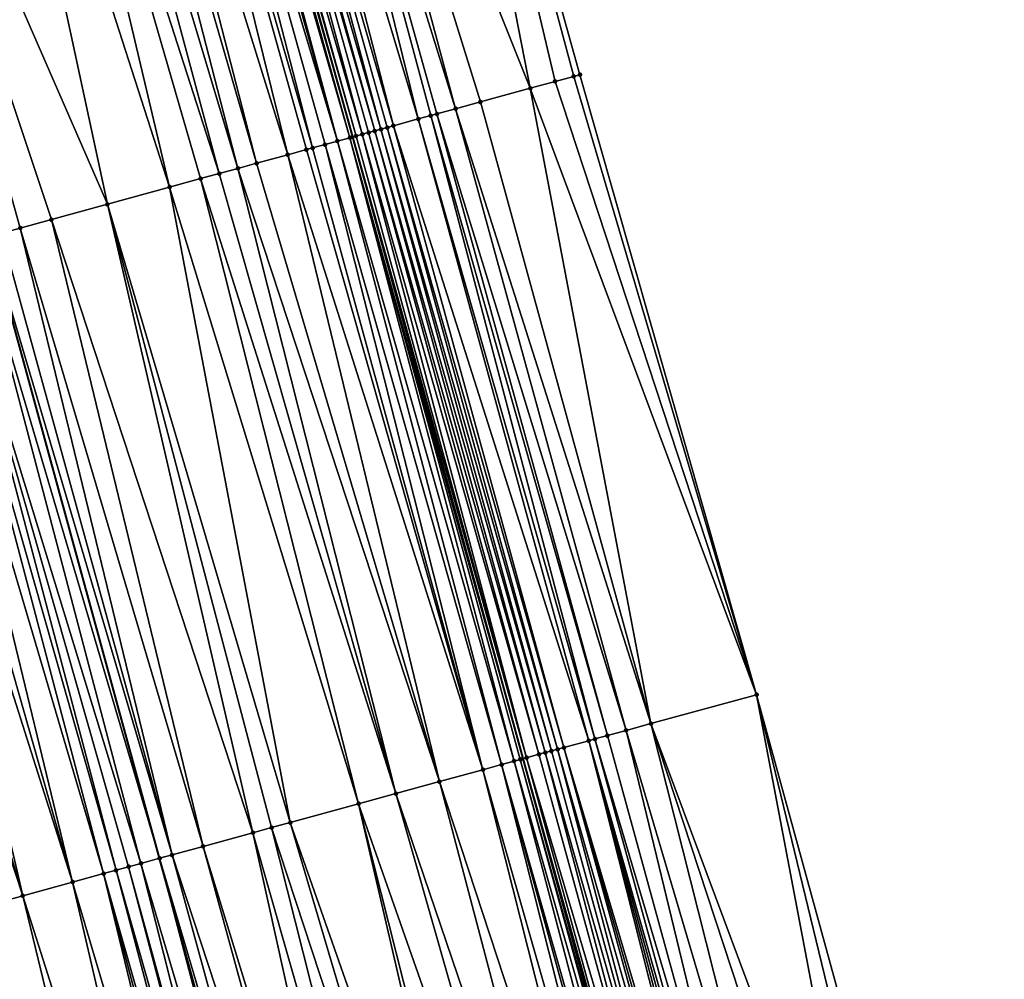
# Model space of a CAD drawing. Header units: feet. Extents: x 2004186 to 2014793, y 836912 to 864902.
# Tile 373 of 974: x 2010543 to 2010573, y 847443 to 847473. Entities that reach past the tile are written whole.
import ezdxf

# ---------------------------------------------------------------- set-up
doc = ezdxf.new("R2010")
doc.units = ezdxf.units.FT
doc.header["$LTSCALE"] = 100
doc.header["$MEASUREMENT"] = 0
for name, color, linetype, lineweight in [('EP_Travel Lane', 5, 'Continuous', 40), ('GPL_Skip Line', 2, 'Continuous', 40), ('Road Shots', 4, 'Continuous', 200), ('Road X-Section', 30, 'Continuous', 13)]:
    doc.layers.add(name, color=color, linetype=linetype, lineweight=lineweight)
doc.layers.add('I-77 SB_MM21-27-Surface-Border', color=7, linetype='Continuous')
doc.layers.add('I-77 SB_MM21-27-Surface-TIN', color=7, linetype='Continuous')

msp = doc.modelspace()

# ---------------------------------------------------------------- linework, layer by layer
at = {"layer": 'EP_Travel Lane'}
msp.add_polyline3d([(2010608.091378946, 847255.9501270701, 435.0121007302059), (2010603.394446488, 847275.3906890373, 434.9537945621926), (2010598.697513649, 847294.8312525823, 434.8961505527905), (2010594.000583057, 847314.2718068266, 434.8348474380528), (2010589.190720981, 847333.8803768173, 434.7601839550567), (2010584.182353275, 847353.2428890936, 434.6585365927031), (2010579.173935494, 847372.605594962, 434.6131880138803), (2010574.16553842, 847391.9682207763, 434.5445735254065), (2010569.039103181, 847411.4700085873, 434.4781928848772), (2010563.753789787, 847430.7588631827, 434.4026374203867), (2010558.468456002, 847450.0477921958, 434.3516094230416), (2010553.183134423, 847469.3366766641, 434.2858697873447), (2010547.781867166, 847488.7685210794, 434.2183601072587), (2010542.268788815, 847507.9936239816, 434.1532750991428), (2010536.755688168, 847527.2188046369, 434.1100472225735), (2010531.242614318, 847546.4438918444, 434.0405169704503)], dxfattribs=at)
at = {"layer": 'GPL_Skip Line'}
msp.add_polyline3d([(2010596.746246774, 847253.2076785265, 434.5645376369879), (2010592.049026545, 847272.648150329, 434.498719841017), (2010587.351797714, 847292.0886577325, 434.4466148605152), (2010582.654565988, 847311.5291771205, 434.3991260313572), (2010577.889383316, 847330.9526355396, 434.3357443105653), (2010572.876274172, 847350.313974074, 434.2487955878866), (2010567.863155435, 847369.6753496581, 434.1726220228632), (2010562.850011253, 847389.0368235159, 434.1250293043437), (2010557.764593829, 847408.3789562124, 434.0537638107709), (2010552.478721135, 847427.6676496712, 433.9758001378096), (2010547.192828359, 847446.9564164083, 433.9219558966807), (2010541.906942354, 847466.2451584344, 433.8599779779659), (2010536.53558436, 847485.5097937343, 433.7948865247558), (2010530.971944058, 847504.7202414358, 433.7267664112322), (2010525.4082939, 847523.9307231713, 433.6682218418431), (2010519.844656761, 847543.1411599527, 433.5970293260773)], dxfattribs=at)
at = {"layer": 'I-77 SB_MM21-27-Surface-Border', "color": 3, "linetype": 'ByBlock', "lineweight": -2}
msp.add_polyline3d([(2010537.901861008, 847548.3734999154, 434.2969934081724), (2010543.465499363, 847529.1630589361, 434.3670536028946), (2010549.029155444, 847509.9525567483, 434.4198438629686), (2010554.784894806, 847490.7977682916, 434.4942972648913), (2010560.230756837, 847471.2688848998, 434.5547133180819), (2010565.709528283, 847452.0330125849, 434.620206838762), (2010570.995420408, 847432.7442482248, 434.6747787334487), (2010576.088425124, 847413.4026213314, 434.7282799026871), (2010581.436470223, 847393.8517532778, 434.7942520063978), (2010586.449589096, 847374.490377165, 434.8702474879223), (2010591.269088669, 847355.0788855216, 434.9509261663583), (2010596.088601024, 847335.6673445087, 435.0172466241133), (2010600.733873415, 847315.8993769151, 435.0778965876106), (2010605.23669346, 847296.4119096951, 435.1348979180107), (2010609.933920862, 847276.9714082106, 435.1891929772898), (2010614.43675378, 847257.4838877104, 435.2256373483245)], dxfattribs=at)
at = {"layer": 'I-77 SB_MM21-27-Surface-TIN', "color": 128, "linetype": 'ByBlock', "lineweight": -2}
for points in [[(2010554.784894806, 847490.7977682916, 434.4942972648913), (2010551.135021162, 847489.7402132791, 434.3656407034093), (2010558.68769586, 847470.8458448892, 434.499711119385)], [(2010554.784894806, 847490.7977682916, 434.4942972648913), (2010560.037875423, 847471.2160004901, 434.5463870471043), (2010560.230756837, 847471.2688848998, 434.5547133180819)], [(2010554.784894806, 847490.7977682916, 434.4942972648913), (2010559.45922551, 847471.0573679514, 434.5282183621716), (2010560.037875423, 847471.2160004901, 434.5463870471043)], [(2010554.784894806, 847490.7977682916, 434.4942972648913), (2010558.68769586, 847470.8458448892, 434.499711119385), (2010559.45922551, 847471.0573679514, 434.5282183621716)], [(2010551.135021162, 847489.7402132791, 434.3656407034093), (2010550.366622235, 847489.517585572, 434.342903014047), (2010556.373099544, 847470.2113025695, 434.4230325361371)], [(2010551.135021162, 847489.7402132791, 434.3656407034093), (2010557.144634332, 847470.4228068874, 434.4453701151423), (2010558.68769586, 847470.8458448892, 434.499711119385)], [(2010551.135021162, 847489.7402132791, 434.3656407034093), (2010556.373099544, 847470.2113025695, 434.4230325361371), (2010557.144634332, 847470.4228068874, 434.4453701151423)], [(2010550.366622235, 847489.517585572, 434.342903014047), (2010549.406135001, 847489.239261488, 434.3033814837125), (2010555.215812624, 847469.8939904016, 434.3711955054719)], [(2010550.366622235, 847489.517585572, 434.342903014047), (2010555.794452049, 847470.0526612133, 434.4019616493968), (2010556.373099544, 847470.2113025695, 434.4230325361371)], [(2010550.366622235, 847489.517585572, 434.342903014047), (2010555.601573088, 847469.9997678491, 434.390687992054), (2010555.794452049, 847470.0526612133, 434.4019616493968)], [(2010550.366622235, 847489.517585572, 434.342903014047), (2010555.215812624, 847469.8939904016, 434.3711955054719), (2010555.601573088, 847469.9997678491, 434.390687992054)], [(2010549.406135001, 847489.239261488, 434.3033814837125), (2010548.829837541, 847489.0722847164, 434.2846425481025), (2010554.444282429, 847469.6824693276, 434.3433426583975)], [(2010549.406135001, 847489.239261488, 434.3033814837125), (2010554.444282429, 847469.6824693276, 434.3433426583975), (2010555.215812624, 847469.8939904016, 434.3711955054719)], [(2010547.869371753, 847488.7938865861, 434.2242879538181), (2010547.781867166, 847488.7685210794, 434.2183601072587), (2010553.286994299, 847469.3651615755, 434.2929590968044)], [(2010548.25355063, 847488.9052715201, 434.2556554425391), (2010547.869371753, 847488.7938865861, 434.2242879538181), (2010553.479867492, 847469.4180759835, 434.3111592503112)], [(2010547.869371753, 847488.7938865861, 434.2242879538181), (2010553.286994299, 847469.3651615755, 434.2929590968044), (2010553.479867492, 847469.4180759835, 434.3111592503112)], [(2010548.445642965, 847488.9609539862, 434.2685253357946), (2010548.25355063, 847488.9052715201, 434.2556554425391), (2010553.865624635, 847469.5238655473, 434.334639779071)], [(2010548.25355063, 847488.9052715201, 434.2556554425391), (2010553.672743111, 847469.4709815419, 434.3264465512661), (2010553.865624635, 847469.5238655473, 434.334639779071)], [(2010548.25355063, 847488.9052715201, 434.2556554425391), (2010553.479867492, 847469.4180759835, 434.3111592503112), (2010553.672743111, 847469.4709815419, 434.3264465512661)], [(2010548.829837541, 847489.0722847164, 434.2846425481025), (2010548.445642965, 847488.9609539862, 434.2685253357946), (2010554.058508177, 847469.576742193, 434.3404105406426)], [(2010548.445642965, 847488.9609539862, 434.2685253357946), (2010553.865624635, 847469.5238655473, 434.334639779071), (2010554.058508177, 847469.576742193, 434.3404105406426)], [(2010548.829837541, 847489.0722847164, 434.2846425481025), (2010554.251396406, 847469.6296017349, 434.3405516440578), (2010554.444282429, 847469.6824693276, 434.3433426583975)], [(2010548.829837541, 847489.0722847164, 434.2846425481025), (2010554.058508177, 847469.576742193, 434.3404105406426), (2010554.251396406, 847469.6296017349, 434.3405516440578)], [(2010546.908882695, 847488.515568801, 434.1865386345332), (2010546.332582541, 847488.3486013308, 434.170416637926), (2010551.936816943, 847468.9949979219, 434.2436326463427)], [(2010547.293080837, 847488.6268872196, 434.1991918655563), (2010546.908882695, 847488.515568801, 434.1865386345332), (2010552.708349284, 847469.2065111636, 434.2689075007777)], [(2010546.908882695, 847488.515568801, 434.1865386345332), (2010552.322585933, 847469.1007442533, 434.2528833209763), (2010552.708349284, 847469.2065111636, 434.2689075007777)], [(2010546.908882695, 847488.515568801, 434.1865386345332), (2010551.936816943, 847468.9949979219, 434.2436326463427), (2010552.322585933, 847469.1007442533, 434.2528833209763)], [(2010547.485182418, 847488.6825377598, 434.203079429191), (2010547.293080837, 847488.6268872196, 434.1991918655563), (2010552.708349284, 847469.2065111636, 434.2689075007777)], [(2010547.677279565, 847488.7382036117, 434.2112750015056), (2010547.485182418, 847488.6825377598, 434.203079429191), (2010553.094116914, 847469.3122624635, 434.2797935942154)], [(2010547.485182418, 847488.6825377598, 434.203079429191), (2010552.708349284, 847469.2065111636, 434.2689075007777), (2010553.094116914, 847469.3122624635, 434.2797935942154)], [(2010547.677279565, 847488.7382036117, 434.2112750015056), (2010553.183134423, 847469.3366766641, 434.2858697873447), (2010547.781867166, 847488.7685210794, 434.2183601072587)], [(2010547.677279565, 847488.7382036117, 434.2112750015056), (2010553.094116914, 847469.3122624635, 434.2797935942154), (2010553.183134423, 847469.3366766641, 434.2858697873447)], [(2010553.286994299, 847469.3651615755, 434.2929590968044), (2010547.781867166, 847488.7685210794, 434.2183601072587), (2010553.183134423, 847469.3366766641, 434.2858697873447)], [(2010546.332582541, 847488.3486013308, 434.170416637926), (2010545.17999457, 847488.0146237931, 434.1261878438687), (2010551.165288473, 847468.7834705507, 434.213707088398)], [(2010546.332582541, 847488.3486013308, 434.170416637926), (2010551.743934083, 847468.9421187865, 434.2370424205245), (2010551.936816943, 847468.9949979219, 434.2436326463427)], [(2010546.332582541, 847488.3486013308, 434.170416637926), (2010551.165288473, 847468.7834705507, 434.213707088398), (2010551.743934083, 847468.9421187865, 434.2370424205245)], [(2010545.17999457, 847488.0146237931, 434.1261878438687), (2010544.603701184, 847487.8476329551, 434.1034912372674), (2010550.200874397, 847468.5190740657, 434.1804898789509)], [(2010545.17999457, 847488.0146237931, 434.1261878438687), (2010550.200874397, 847468.5190740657, 434.1804898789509), (2010551.165288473, 847468.7834705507, 434.213707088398)], [(2010543.835310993, 847487.624975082, 434.0722662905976), (2010542.874815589, 847487.3466792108, 434.0406824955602), (2010549.043575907, 847468.2018041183, 434.1425496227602)], [(2010544.603701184, 847487.8476329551, 434.1034912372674), (2010543.835310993, 847487.624975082, 434.0722662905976), (2010549.62222321, 847468.3604461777, 434.1638519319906)], [(2010543.835310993, 847487.624975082, 434.0722662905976), (2010549.043575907, 847468.2018041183, 434.1425496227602), (2010549.62222321, 847468.3604461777, 434.1638519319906)], [(2010544.603701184, 847487.8476329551, 434.1034912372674), (2010549.62222321, 847468.3604461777, 434.1638519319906), (2010550.200874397, 847468.5190740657, 434.1804898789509)], [(2010542.874815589, 847487.3466792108, 434.0406824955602), (2010541.338030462, 847486.9013798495, 433.9828424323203), (2010547.500518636, 847467.7787505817, 434.0830953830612)], [(2010542.874815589, 847487.3466792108, 434.0406824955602), (2010548.464931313, 847468.0431521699, 434.1179923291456), (2010549.043575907, 847468.2018041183, 434.1425496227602)], [(2010542.874815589, 847487.3466792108, 434.0406824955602), (2010547.500518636, 847467.7787505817, 434.0830953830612), (2010548.464931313, 847468.0431521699, 434.1179923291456)], [(2010541.338030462, 847486.9013798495, 433.9828424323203), (2010537.496079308, 847485.7880911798, 433.8269132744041), (2010545.571701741, 847467.2499165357, 434.0031408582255)], [(2010541.338030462, 847486.9013798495, 433.9828424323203), (2010545.571701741, 847467.2499165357, 434.0031408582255), (2010547.500518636, 847467.7787505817, 434.0830953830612)], [(2010537.496079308, 847485.7880911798, 433.8269132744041), (2010543.835764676, 847466.7739726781, 433.9334146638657), (2010545.571701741, 847467.2499165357, 434.0031408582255)], [(2010537.496079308, 847485.7880911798, 433.8269132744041), (2010542.871352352, 847466.5095698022, 433.8980938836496), (2010543.835764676, 847466.7739726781, 433.9334146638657)], [(2010537.496079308, 847485.7880911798, 433.8269132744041), (2010542.292707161, 847466.3509200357, 433.8742547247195), (2010542.871352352, 847466.5095698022, 433.8980938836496)], [(2010560.037875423, 847471.2160004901, 434.5463870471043), (2010559.45922551, 847471.0573679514, 434.5282183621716), (2010565.709528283, 847452.0330125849, 434.620206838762)], [(2010560.230756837, 847471.2688848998, 434.5547133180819), (2010560.037875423, 847471.2160004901, 434.5463870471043), (2010565.709528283, 847452.0330125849, 434.620206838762)], [(2010558.68769586, 847470.8458448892, 434.499711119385), (2010557.144634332, 847470.4228068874, 434.4453701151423), (2010562.430516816, 847451.1340777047, 434.5115979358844)], [(2010559.45922551, 847471.0573679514, 434.5282183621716), (2010558.68769586, 847470.8458448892, 434.499711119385), (2010565.709528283, 847452.0330125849, 434.620206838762)], [(2010558.68769586, 847470.8458448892, 434.499711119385), (2010562.430516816, 847451.1340777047, 434.5115979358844), (2010565.709528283, 847452.0330125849, 434.620206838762)], [(2010556.373099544, 847470.2113025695, 434.4230325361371), (2010555.794452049, 847470.0526612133, 434.4019616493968), (2010561.658980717, 847450.9225781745, 434.490835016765)], [(2010557.144634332, 847470.4228068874, 434.4453701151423), (2010556.373099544, 847470.2113025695, 434.4230325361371), (2010562.430516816, 847451.1340777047, 434.5115979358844)], [(2010556.373099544, 847470.2113025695, 434.4230325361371), (2010561.658980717, 847450.9225781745, 434.490835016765), (2010562.430516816, 847451.1340777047, 434.5115979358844)], [(2010555.215812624, 847469.8939904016, 434.3711955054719), (2010554.444282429, 847469.6824693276, 434.3433426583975), (2010560.501696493, 847450.6052561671, 434.4357575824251)], [(2010555.601573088, 847469.9997678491, 434.390687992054), (2010555.215812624, 847469.8939904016, 434.3711955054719), (2010560.694576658, 847450.6581451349, 434.445584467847)], [(2010555.215812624, 847469.8939904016, 434.3711955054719), (2010560.501696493, 847450.6052561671, 434.4357575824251), (2010560.694576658, 847450.6581451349, 434.445584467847)], [(2010555.794452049, 847470.0526612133, 434.4019616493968), (2010555.601573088, 847469.9997678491, 434.390687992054), (2010561.080330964, 847450.7639450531, 434.4724736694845)], [(2010555.601573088, 847469.9997678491, 434.390687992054), (2010560.694576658, 847450.6581451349, 434.445584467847), (2010561.080330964, 847450.7639450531, 434.4724736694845)], [(2010555.794452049, 847470.0526612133, 434.4019616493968), (2010561.080330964, 847450.7639450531, 434.4724736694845), (2010561.658980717, 847450.9225781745, 434.490835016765)], [(2010554.058508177, 847469.576742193, 434.3404105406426), (2010553.865624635, 847469.5238655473, 434.334639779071), (2010559.344390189, 847450.288014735, 434.4072014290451)], [(2010554.251396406, 847469.6296017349, 434.3405516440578), (2010554.058508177, 847469.576742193, 434.3404105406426), (2010559.537276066, 847450.3408828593, 434.4101676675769)], [(2010554.058508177, 847469.576742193, 434.3404105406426), (2010559.344390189, 847450.288014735, 434.4072014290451), (2010559.537276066, 847450.3408828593, 434.4101676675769)], [(2010554.444282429, 847469.6824693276, 434.3433426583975), (2010554.251396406, 847469.6296017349, 434.3405516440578), (2010559.730163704, 847450.3937445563, 434.4110184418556)], [(2010554.251396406, 847469.6296017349, 434.3405516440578), (2010559.537276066, 847450.3408828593, 434.4101676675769), (2010559.730163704, 847450.3937445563, 434.4110184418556)], [(2010554.444282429, 847469.6824693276, 434.3433426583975), (2010559.730163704, 847450.3937445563, 434.4110184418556), (2010560.501696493, 847450.6052561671, 434.4357575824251)], [(2010553.094116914, 847469.3122624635, 434.2797935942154), (2010552.708349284, 847469.2065111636, 434.2689075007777), (2010558.187111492, 847449.970672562, 434.3454866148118)], [(2010553.094116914, 847469.3122624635, 434.2797935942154), (2010558.468456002, 847450.0477921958, 434.3516094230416), (2010553.183134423, 847469.3366766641, 434.2858697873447)], [(2010553.094116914, 847469.3122624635, 434.2797935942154), (2010558.379997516, 847450.0235401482, 434.3482756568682), (2010558.468456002, 847450.0477921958, 434.3516094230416)], [(2010553.094116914, 847469.3122624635, 434.2797935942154), (2010558.187111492, 847449.970672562, 434.3454866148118), (2010558.379997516, 847450.0235401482, 434.3482756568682)], [(2010553.286994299, 847469.3651615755, 434.2929590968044), (2010553.183134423, 847469.3366766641, 434.2858697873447), (2010558.572879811, 847450.0764213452, 434.3555448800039)], [(2010558.572879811, 847450.0764213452, 434.3555448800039), (2010553.183134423, 847469.3366766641, 434.2858697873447), (2010558.468456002, 847450.0477921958, 434.3516094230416)], [(2010553.479867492, 847469.4180759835, 434.3111592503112), (2010553.286994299, 847469.3651615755, 434.2929590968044), (2010558.572879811, 847450.0764213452, 434.3555448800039)], [(2010553.672743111, 847469.4709815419, 434.3264465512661), (2010553.479867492, 847469.4180759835, 434.3111592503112), (2010558.958626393, 847450.1822494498, 434.3917115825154)], [(2010553.479867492, 847469.4180759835, 434.3111592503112), (2010558.572879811, 847450.0764213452, 434.3555448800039), (2010558.958626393, 847450.1822494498, 434.3917115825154)], [(2010553.865624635, 847469.5238655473, 434.334639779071), (2010553.672743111, 847469.4709815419, 434.3264465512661), (2010559.151507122, 847450.2351363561, 434.4008599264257)], [(2010553.672743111, 847469.4709815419, 434.3264465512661), (2010558.958626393, 847450.1822494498, 434.3917115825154), (2010559.151507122, 847450.2351363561, 434.4008599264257)], [(2010553.865624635, 847469.5238655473, 434.334639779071), (2010559.151507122, 847450.2351363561, 434.4008599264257), (2010559.344390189, 847450.288014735, 434.4072014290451)], [(2010551.743934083, 847468.9421187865, 434.2370424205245), (2010551.165288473, 847468.7834705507, 434.213707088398), (2010557.222694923, 847449.7062851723, 434.3152616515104)], [(2010551.936816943, 847468.9949979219, 434.2436326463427), (2010551.743934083, 847468.9421187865, 434.2370424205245), (2010557.222694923, 847449.7062851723, 434.3152616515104)], [(2010552.322585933, 847469.1007442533, 434.2528833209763), (2010551.936816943, 847468.9949979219, 434.2436326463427), (2010557.222694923, 847449.7062851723, 434.3152616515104)], [(2010552.708349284, 847469.2065111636, 434.2689075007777), (2010552.322585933, 847469.1007442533, 434.2528833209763), (2010557.801346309, 847449.8649123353, 434.331661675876)], [(2010552.322585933, 847469.1007442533, 434.2528833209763), (2010557.222694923, 847449.7062851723, 434.3152616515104), (2010557.801346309, 847449.8649123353, 434.331661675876)], [(2010552.708349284, 847469.2065111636, 434.2689075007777), (2010557.801346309, 847449.8649123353, 434.331661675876), (2010558.187111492, 847449.970672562, 434.3454866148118)], [(2010551.165288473, 847468.7834705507, 434.213707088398), (2010550.200874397, 847468.5190740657, 434.1804898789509), (2010555.872518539, 847449.3361179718, 434.2647657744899)], [(2010551.165288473, 847468.7834705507, 434.213707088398), (2010555.872518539, 847449.3361179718, 434.2647657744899), (2010557.222694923, 847449.7062851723, 434.3152616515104)], [(2010549.62222321, 847468.3604461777, 434.1638519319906), (2010549.043575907, 847468.2018041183, 434.1425496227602), (2010554.522346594, 847448.9659345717, 434.2089378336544)], [(2010550.200874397, 847468.5190740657, 434.1804898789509), (2010549.62222321, 847468.3604461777, 434.1638519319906), (2010555.872518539, 847449.3361179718, 434.2647657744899)], [(2010549.62222321, 847468.3604461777, 434.1638519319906), (2010554.522346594, 847448.9659345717, 434.2089378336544), (2010555.872518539, 847449.3361179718, 434.2647657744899)], [(2010548.464931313, 847468.0431521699, 434.1179923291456), (2010547.500518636, 847467.7787505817, 434.0830953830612), (2010553.365051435, 847448.6486524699, 434.1669952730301)], [(2010549.043575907, 847468.2018041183, 434.1425496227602), (2010548.464931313, 847468.0431521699, 434.1179923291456), (2010554.522346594, 847448.9659345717, 434.2089378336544)], [(2010548.464931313, 847468.0431521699, 434.1179923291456), (2010553.365051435, 847448.6486524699, 434.1669952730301), (2010554.522346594, 847448.9659345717, 434.2089378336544)], [(2010547.500518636, 847467.7787505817, 434.0830953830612), (2010545.571701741, 847467.2499165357, 434.0031408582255), (2010551.243349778, 847448.0669462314, 434.0827325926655)], [(2010547.500518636, 847467.7787505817, 434.0830953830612), (2010551.243349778, 847448.0669462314, 434.0827325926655), (2010553.365051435, 847448.6486524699, 434.1669952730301)], [(2010545.571701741, 847467.2499165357, 434.0031408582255), (2010543.835764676, 847466.7739726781, 433.9334146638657), (2010550.086064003, 847447.7496298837, 434.0295180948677)], [(2010545.571701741, 847467.2499165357, 434.0031408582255), (2010550.664707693, 847447.908285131, 434.0551620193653), (2010551.243349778, 847448.0669462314, 434.0827325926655)], [(2010545.571701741, 847467.2499165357, 434.0031408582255), (2010550.086064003, 847447.7496298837, 434.0295180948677), (2010550.664707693, 847447.908285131, 434.0551620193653)], [(2010542.871352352, 847466.5095698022, 433.8980938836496), (2010542.292707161, 847466.3509200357, 433.8742547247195), (2010547.57859572, 847447.0621686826, 433.9331631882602)], [(2010543.835764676, 847466.7739726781, 433.9334146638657), (2010542.871352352, 847466.5095698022, 433.8980938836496), (2010548.543002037, 847447.3265934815, 433.9757013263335)], [(2010542.871352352, 847466.5095698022, 433.8980938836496), (2010547.57859572, 847447.0621686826, 433.9331631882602), (2010548.543002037, 847447.3265934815, 433.9757013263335)], [(2010543.835764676, 847466.7739726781, 433.9334146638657), (2010548.543002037, 847447.3265934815, 433.9757013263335), (2010550.086064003, 847447.7496298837, 434.0295180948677)], [(2010541.521177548, 847466.139396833, 433.8457012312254), (2010547.192828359, 847446.9564164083, 433.9219558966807), (2010541.906942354, 847466.2451584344, 433.8599779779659)], [(2010542.292707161, 847466.3509200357, 433.8742547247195), (2010541.906942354, 847466.2451584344, 433.8599779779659), (2010547.57859572, 847447.0621686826, 433.9331631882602)], [(2010547.57859572, 847447.0621686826, 433.9331631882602), (2010541.906942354, 847466.2451584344, 433.8599779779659), (2010547.192828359, 847446.9564164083, 433.9219558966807)], [(2010540.749639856, 847465.9279031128, 433.8268518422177), (2010540.363876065, 847465.8221378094, 433.8113565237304), (2010545.842646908, 847446.5862676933, 433.8775444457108)], [(2010541.521177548, 847466.139396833, 433.8457012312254), (2010540.749639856, 847465.9279031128, 433.8268518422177), (2010546.614169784, 847446.7978154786, 433.9141904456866)], [(2010540.749639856, 847465.9279031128, 433.8268518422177), (2010546.22840666, 847446.6920477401, 433.8978930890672), (2010546.614169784, 847446.7978154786, 433.9141904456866)], [(2010540.749639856, 847465.9279031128, 433.8268518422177), (2010545.842646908, 847446.5862676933, 433.8775444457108), (2010546.22840666, 847446.6920477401, 433.8978930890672)], [(2010541.521177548, 847466.139396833, 433.8457012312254), (2010546.614169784, 847446.7978154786, 433.9141904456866), (2010547.192828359, 847446.9564164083, 433.9219558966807)], [(2010539.785238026, 847465.663461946, 433.7789276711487), (2010539.013714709, 847465.4519157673, 433.742811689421), (2010544.492477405, 847446.2160753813, 433.8187831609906)], [(2010540.363876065, 847465.8221378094, 433.8113565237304), (2010539.785238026, 847465.663461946, 433.7789276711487), (2010545.45688433, 847446.4804979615, 433.8605910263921)], [(2010539.785238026, 847465.663461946, 433.7789276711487), (2010544.492477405, 847446.2160753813, 433.8187831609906), (2010545.45688433, 847446.4804979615, 433.8605910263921)], [(2010540.363876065, 847465.8221378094, 433.8113565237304), (2010545.45688433, 847446.4804979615, 433.8605910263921), (2010545.842646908, 847446.5862676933, 433.8775444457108)], [(2010538.435067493, 847465.2932733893, 433.7214043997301), (2010537.277774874, 847464.9759820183, 433.6764126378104), (2010542.949421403, 847445.7930172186, 433.7578039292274)], [(2010539.013714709, 847465.4519157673, 433.742811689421), (2010538.435067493, 847465.2932733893, 433.7214043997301), (2010544.492477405, 847446.2160753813, 433.8187831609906)], [(2010538.435067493, 847465.2932733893, 433.7214043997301), (2010542.949421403, 847445.7930172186, 433.7578039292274), (2010544.492477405, 847446.2160753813, 433.8187831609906)], [(2010537.277774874, 847464.9759820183, 433.6764126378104), (2010536.699127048, 847464.8173418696, 433.6557392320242), (2010542.949421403, 847445.7930172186, 433.7578039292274)], [(2010536.699127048, 847464.8173418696, 433.6557392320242), (2010541.599239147, 847445.4228714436, 433.7143602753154), (2010542.949421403, 847445.7930172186, 433.7578039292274)], [(2010565.709528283, 847452.0330125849, 434.620206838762), (2010562.430516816, 847451.1340777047, 434.5115979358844), (2010569.452358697, 847432.3212108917, 434.620660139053)], [(2010565.709528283, 847452.0330125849, 434.620206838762), (2010570.416774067, 847432.5856026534, 434.6523212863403), (2010570.995420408, 847432.7442482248, 434.6747787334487)], [(2010565.709528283, 847452.0330125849, 434.620206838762), (2010569.452358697, 847432.3212108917, 434.620660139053), (2010570.416774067, 847432.5856026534, 434.6523212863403)], [(2010561.658980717, 847450.9225781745, 434.490835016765), (2010561.080330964, 847450.7639450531, 434.4724736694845), (2010566.366233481, 847431.4751427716, 434.5145775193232)], [(2010562.430516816, 847451.1340777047, 434.5115979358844), (2010561.658980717, 847450.9225781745, 434.490835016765), (2010567.330651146, 847431.73952616, 434.5434825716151)], [(2010561.658980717, 847450.9225781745, 434.490835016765), (2010566.366233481, 847431.4751427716, 434.5145775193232), (2010567.330651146, 847431.73952616, 434.5434825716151)], [(2010562.430516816, 847451.1340777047, 434.5115979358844), (2010568.680829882, 847432.1096847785, 434.5911497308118), (2010569.452358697, 847432.3212108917, 434.620660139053)], [(2010562.430516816, 847451.1340777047, 434.5115979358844), (2010567.330651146, 847431.73952616, 434.5434825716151), (2010568.680829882, 847432.1096847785, 434.5911497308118)], [(2010560.694576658, 847450.6581451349, 434.445584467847), (2010560.501696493, 847450.6052561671, 434.4357575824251), (2010565.980482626, 847431.3693302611, 434.4835446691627)], [(2010561.080330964, 847450.7639450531, 434.4724736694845), (2010560.694576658, 847450.6581451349, 434.445584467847), (2010566.366233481, 847431.4751427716, 434.5145775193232)], [(2010560.694576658, 847450.6581451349, 434.445584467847), (2010565.980482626, 847431.3693302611, 434.4835446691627), (2010566.366233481, 847431.4751427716, 434.5145775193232)], [(2010559.537276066, 847450.3408828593, 434.4101676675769), (2010559.344390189, 847450.288014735, 434.4072014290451), (2010564.630293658, 847430.9992089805, 434.448167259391)], [(2010559.730163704, 847450.3937445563, 434.4110184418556), (2010559.537276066, 847450.3408828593, 434.4101676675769), (2010565.01606974, 847431.1049294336, 434.4488995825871)], [(2010559.537276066, 847450.3408828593, 434.4101676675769), (2010564.630293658, 847430.9992089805, 434.448167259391), (2010565.01606974, 847431.1049294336, 434.4488995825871)], [(2010560.501696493, 847450.6052561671, 434.4357575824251), (2010559.730163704, 847450.3937445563, 434.4110184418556), (2010565.401834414, 847431.2106915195, 434.4633352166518)], [(2010559.730163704, 847450.3937445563, 434.4110184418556), (2010565.208952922, 847431.1578073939, 434.4551027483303), (2010565.401834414, 847431.2106915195, 434.4633352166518)], [(2010559.730163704, 847450.3937445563, 434.4110184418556), (2010565.01606974, 847431.1049294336, 434.4488995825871), (2010565.208952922, 847431.1578073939, 434.4551027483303)], [(2010560.501696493, 847450.6052561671, 434.4357575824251), (2010565.787602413, 847431.3164414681, 434.4737759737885), (2010565.980482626, 847431.3693302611, 434.4835446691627)], [(2010560.501696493, 847450.6052561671, 434.4357575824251), (2010565.59471927, 847431.2635633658, 434.4675260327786), (2010565.787602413, 847431.3164414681, 434.4737759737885)], [(2010560.501696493, 847450.6052561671, 434.4357575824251), (2010565.401834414, 847431.2106915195, 434.4633352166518), (2010565.59471927, 847431.2635633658, 434.4675260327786)], [(2010558.379997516, 847450.0235401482, 434.3482756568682), (2010558.187111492, 847449.970672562, 434.3454866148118), (2010563.665891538, 847430.7347688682, 434.4005916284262)], [(2010558.379997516, 847450.0235401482, 434.3482756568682), (2010563.753789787, 847430.7588631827, 434.4026374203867), (2010558.468456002, 847450.0477921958, 434.3516094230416)], [(2010558.379997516, 847450.0235401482, 434.3482756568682), (2010563.665891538, 847430.7347688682, 434.4005916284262), (2010563.753789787, 847430.7588631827, 434.4026374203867)], [(2010558.572879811, 847450.0764213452, 434.3555448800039), (2010558.468456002, 847450.0477921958, 434.3516094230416), (2010563.858776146, 847430.7876416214, 434.4050809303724)], [(2010563.858776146, 847430.7876416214, 434.4050809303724), (2010558.468456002, 847450.0477921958, 434.3516094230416), (2010563.753789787, 847430.7588631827, 434.4026374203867)], [(2010558.958626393, 847450.1822494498, 434.3917115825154), (2010558.572879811, 847450.0764213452, 434.3555448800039), (2010564.244527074, 847430.8934538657, 434.4360261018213)], [(2010558.572879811, 847450.0764213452, 434.3555448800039), (2010563.858776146, 847430.7876416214, 434.4050809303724), (2010564.244527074, 847430.8934538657, 434.4360261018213)], [(2010559.151507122, 847450.2351363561, 434.4008599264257), (2010558.958626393, 847450.1822494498, 434.3917115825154), (2010564.244527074, 847430.8934538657, 434.4360261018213)], [(2010559.344390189, 847450.288014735, 434.4072014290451), (2010559.151507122, 847450.2351363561, 434.4008599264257), (2010564.630293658, 847430.9992089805, 434.448167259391)], [(2010559.151507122, 847450.2351363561, 434.4008599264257), (2010564.244527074, 847430.8934538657, 434.4360261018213), (2010564.630293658, 847430.9992089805, 434.448167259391)], [(2010557.222694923, 847449.7062851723, 434.3152616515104), (2010555.872518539, 847449.3361179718, 434.2647657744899), (2010562.122833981, 847430.3117163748, 434.3414830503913)], [(2010557.801346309, 847449.8649123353, 434.331661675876), (2010557.222694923, 847449.7062851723, 434.3152616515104), (2010562.701478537, 847430.4703684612, 434.3660848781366)], [(2010557.222694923, 847449.7062851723, 434.3152616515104), (2010562.122833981, 847430.3117163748, 434.3414830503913), (2010562.701478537, 847430.4703684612, 434.3660848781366)], [(2010558.187111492, 847449.970672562, 434.3454866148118), (2010557.801346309, 847449.8649123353, 434.331661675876), (2010563.280124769, 847430.6290144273, 434.3886723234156)], [(2010557.801346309, 847449.8649123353, 434.331661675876), (2010563.087243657, 847430.5761289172, 434.3799840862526), (2010563.280124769, 847430.6290144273, 434.3886723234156)], [(2010557.801346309, 847449.8649123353, 434.331661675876), (2010562.701478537, 847430.4703684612, 434.3660848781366), (2010563.087243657, 847430.5761289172, 434.3799840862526)], [(2010558.187111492, 847449.970672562, 434.3454866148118), (2010563.280124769, 847430.6290144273, 434.3886723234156), (2010563.665891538, 847430.7347688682, 434.4005916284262)], [(2010555.872518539, 847449.3361179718, 434.2647657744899), (2010554.522346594, 847448.9659345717, 434.2089378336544), (2010560.965543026, 847429.9944189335, 434.2944949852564)], [(2010555.872518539, 847449.3361179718, 434.2647657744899), (2010560.965543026, 847429.9944189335, 434.2944949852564), (2010562.122833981, 847430.3117163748, 434.3414830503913)], [(2010554.522346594, 847448.9659345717, 434.2089378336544), (2010553.365051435, 847448.6486524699, 434.1669952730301), (2010560.001132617, 847429.7300090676, 434.2568748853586)], [(2010554.522346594, 847448.9659345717, 434.2089378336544), (2010560.001132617, 847429.7300090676, 434.2568748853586), (2010560.965543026, 847429.9944189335, 434.2944949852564)], [(2010553.365051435, 847448.6486524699, 434.1669952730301), (2010551.243349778, 847448.0669462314, 434.0827325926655), (2010557.879422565, 847429.1483334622, 434.1827012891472)], [(2010553.365051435, 847448.6486524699, 434.1669952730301), (2010558.265185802, 847429.2541007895, 434.1988621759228), (2010560.001132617, 847429.7300090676, 434.2568748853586)], [(2010553.365051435, 847448.6486524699, 434.1669952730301), (2010557.879422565, 847429.1483334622, 434.1827012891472), (2010558.265185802, 847429.2541007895, 434.1988621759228)], [(2010550.664707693, 847447.908285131, 434.0551620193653), (2010550.086064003, 847447.7496298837, 434.0295180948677), (2010555.564841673, 847428.5137348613, 434.0875012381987)], [(2010551.243349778, 847448.0669462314, 434.0827325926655), (2010550.664707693, 847447.908285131, 434.0551620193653), (2010556.915010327, 847428.8839302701, 434.1472778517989)], [(2010550.664707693, 847447.908285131, 434.0551620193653), (2010555.564841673, 847428.5137348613, 434.0875012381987), (2010556.915010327, 847428.8839302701, 434.1472778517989)], [(2010551.243349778, 847448.0669462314, 434.0827325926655), (2010556.915010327, 847428.8839302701, 434.1472778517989), (2010557.879422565, 847429.1483334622, 434.1827012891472)], [(2010550.086064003, 847447.7496298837, 434.0295180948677), (2010548.543002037, 847447.3265934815, 433.9757013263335), (2010554.407549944, 847428.1964402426, 434.0414422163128)], [(2010550.086064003, 847447.7496298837, 434.0295180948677), (2010554.407549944, 847428.1964402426, 434.0414422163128), (2010555.564841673, 847428.5137348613, 434.0875012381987)], [(2010548.543002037, 847447.3265934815, 433.9757013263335), (2010547.57859572, 847447.0621686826, 433.9331631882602), (2010553.828900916, 847428.0378044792, 434.0222130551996)], [(2010548.543002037, 847447.3265934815, 433.9757013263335), (2010553.828900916, 847428.0378044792, 434.0222130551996), (2010554.407549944, 847428.1964402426, 434.0414422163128)], [(2010546.614169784, 847446.7978154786, 433.9141904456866), (2010552.285839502, 847427.6147660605, 433.9677371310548), (2010547.192828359, 847446.9564164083, 433.9219558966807)], [(2010547.57859572, 847447.0621686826, 433.9331631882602), (2010547.192828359, 847446.9564164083, 433.9219558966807), (2010552.864490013, 847427.7733964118, 433.9851849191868)], [(2010552.285839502, 847427.6147660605, 433.9677371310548), (2010552.478721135, 847427.6676496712, 433.9758001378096), (2010547.192828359, 847446.9564164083, 433.9219558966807)], [(2010552.864490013, 847427.7733964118, 433.9851849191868), (2010547.192828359, 847446.9564164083, 433.9219558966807), (2010552.478721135, 847427.6676496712, 433.9758001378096)], [(2010547.57859572, 847447.0621686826, 433.9331631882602), (2010552.864490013, 847427.7733964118, 433.9851849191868), (2010553.828900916, 847428.0378044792, 434.0222130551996)], [(2010546.22840666, 847446.6920477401, 433.8978930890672), (2010545.842646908, 847446.5862676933, 433.8775444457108), (2010551.321416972, 847427.350400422, 433.9446743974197)], [(2010546.614169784, 847446.7978154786, 433.9141904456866), (2010546.22840666, 847446.6920477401, 433.8978930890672), (2010551.51430026, 847427.4032779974, 433.9507508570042)], [(2010546.22840666, 847446.6920477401, 433.8978930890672), (2010551.321416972, 847427.350400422, 433.9446743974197), (2010551.51430026, 847427.4032779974, 433.9507508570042)], [(2010546.614169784, 847446.7978154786, 433.9141904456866), (2010551.51430026, 847427.4032779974, 433.9507508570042), (2010552.285839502, 847427.6147660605, 433.9677371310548)], [(2010545.45688433, 847446.4804979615, 433.8605910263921), (2010544.492477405, 847446.2160753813, 433.8187831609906), (2010550.164131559, 847427.0330827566, 433.8910295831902)], [(2010545.842646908, 847446.5862676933, 433.8775444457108), (2010545.45688433, 847446.4804979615, 433.8605910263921), (2010550.935652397, 847427.2446379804, 433.9301216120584)], [(2010545.45688433, 847446.4804979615, 433.8605910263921), (2010550.549892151, 847427.138859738, 433.9103680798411), (2010550.935652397, 847427.2446379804, 433.9301216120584)], [(2010545.45688433, 847446.4804979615, 433.8605910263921), (2010550.164131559, 847427.0330827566, 433.8910295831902), (2010550.549892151, 847427.138859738, 433.9103680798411)], [(2010545.842646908, 847446.5862676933, 433.8775444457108), (2010550.935652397, 847427.2446379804, 433.9301216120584), (2010551.321416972, 847427.350400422, 433.9446743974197)], [(2010544.492477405, 847446.2160753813, 433.8187831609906), (2010542.949421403, 847445.7930172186, 433.7578039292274), (2010549.006841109, 847426.7157834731, 433.8434351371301)], [(2010544.492477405, 847446.2160753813, 433.8187831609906), (2010549.006841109, 847426.7157834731, 433.8434351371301), (2010550.164131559, 847427.0330827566, 433.8910295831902)], [(2010542.949421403, 847445.7930172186, 433.7578039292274), (2010541.599239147, 847445.4228714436, 433.7143602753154), (2010547.656661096, 847426.3456295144, 433.7973018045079)], [(2010542.949421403, 847445.7930172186, 433.7578039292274), (2010547.656661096, 847426.3456295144, 433.7973018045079), (2010549.006841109, 847426.7157834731, 433.8434351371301)], [(2010541.599239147, 847445.4228714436, 433.7143602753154), (2010541.020594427, 847445.2642199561, 433.6899538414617), (2010546.692244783, 847426.081241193, 433.7667729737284)], [(2010541.599239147, 847445.4228714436, 433.7143602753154), (2010546.692244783, 847426.081241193, 433.7667729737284), (2010547.656661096, 847426.3456295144, 433.7973018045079)], [(2010541.020594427, 847445.2642199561, 433.6899538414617), (2010539.863300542, 847444.9469332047, 433.6464808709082), (2010545.342071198, 847425.7110637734, 433.7129175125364)], [(2010541.020594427, 847445.2642199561, 433.6899538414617), (2010546.306481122, 847425.975475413, 433.7511214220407), (2010546.692244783, 847426.081241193, 433.7667729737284)], [(2010541.020594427, 847445.2642199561, 433.6899538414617), (2010545.342071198, 847425.7110637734, 433.7129175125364), (2010546.306481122, 847425.975475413, 433.7511214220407)], [(2010539.863300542, 847444.9469332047, 433.6464808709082), (2010538.898888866, 847444.6825279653, 433.6103807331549), (2010544.763421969, 847425.5524287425, 433.6939294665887)], [(2010539.863300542, 847444.9469332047, 433.6464808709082), (2010544.763421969, 847425.5524287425, 433.6939294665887), (2010545.342071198, 847425.7110637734, 433.7129175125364)], [(2010538.898888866, 847444.6825279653, 433.6103807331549), (2010537.934472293, 847444.4181405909, 433.5801608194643), (2010543.991890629, 847425.3409118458, 433.6674526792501)], [(2010538.898888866, 847444.6825279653, 433.6103807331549), (2010543.991890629, 847425.3409118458, 433.6674526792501), (2010544.763421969, 847425.5524287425, 433.6939294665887)], [(2010537.934472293, 847444.4181405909, 433.5801608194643), (2010542.834594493, 847425.0236333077, 433.6266865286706), (2010543.991890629, 847425.3409118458, 433.6674526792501)]]:
    msp.add_3dface(points, dxfattribs=at)
at = {"layer": 'Road Shots', "lineweight": 100}
for p in [(2010560.037875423, 847471.2160004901, 434.5463870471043), (2010560.230756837, 847471.2688848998, 434.5547133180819), (2010558.68769586, 847470.8458448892, 434.499711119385), (2010559.45922551, 847471.0573679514, 434.5282183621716), (2010556.373099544, 847470.2113025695, 434.4230325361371), (2010557.144634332, 847470.4228068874, 434.4453701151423), (2010555.215812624, 847469.8939904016, 434.3711955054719), (2010555.601573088, 847469.9997678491, 434.390687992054), (2010555.794452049, 847470.0526612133, 434.4019616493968), (2010554.058508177, 847469.576742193, 434.3404105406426), (2010554.251396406, 847469.6296017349, 434.3405516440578), (2010554.444282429, 847469.6824693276, 434.3433426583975), (2010553.094116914, 847469.3122624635, 434.2797935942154), (2010553.286994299, 847469.3651615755, 434.2929590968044), (2010553.479867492, 847469.4180759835, 434.3111592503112), (2010553.672743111, 847469.4709815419, 434.3264465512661), (2010553.865624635, 847469.5238655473, 434.334639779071), (2010551.743934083, 847468.9421187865, 434.2370424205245), (2010551.936816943, 847468.9949979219, 434.2436326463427), (2010552.322585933, 847469.1007442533, 434.2528833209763), (2010552.708349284, 847469.2065111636, 434.2689075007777), (2010551.165288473, 847468.7834705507, 434.213707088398), (2010549.62222321, 847468.3604461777, 434.1638519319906), (2010550.200874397, 847468.5190740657, 434.1804898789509), (2010548.464931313, 847468.0431521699, 434.1179923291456), (2010549.043575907, 847468.2018041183, 434.1425496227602), (2010547.500518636, 847467.7787505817, 434.0830953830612), (2010545.571701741, 847467.2499165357, 434.0031408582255), (2010542.871352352, 847466.5095698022, 433.8980938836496), (2010543.835764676, 847466.7739726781, 433.9334146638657), (2010565.709528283, 847452.0330125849, 434.620206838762), (2010561.658980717, 847450.9225781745, 434.490835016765), (2010562.430516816, 847451.1340777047, 434.5115979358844), (2010560.694576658, 847450.6581451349, 434.445584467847), (2010561.080330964, 847450.7639450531, 434.4724736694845), (2010559.537276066, 847450.3408828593, 434.4101676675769), (2010559.730163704, 847450.3937445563, 434.4110184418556), (2010560.501696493, 847450.6052561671, 434.4357575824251), (2010558.379997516, 847450.0235401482, 434.3482756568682), (2010558.572879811, 847450.0764213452, 434.3555448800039), (2010558.958626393, 847450.1822494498, 434.3917115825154), (2010559.151507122, 847450.2351363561, 434.4008599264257), (2010559.344390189, 847450.288014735, 434.4072014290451), (2010557.222694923, 847449.7062851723, 434.3152616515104), (2010557.801346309, 847449.8649123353, 434.331661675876), (2010558.187111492, 847449.970672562, 434.3454866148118), (2010555.872518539, 847449.3361179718, 434.2647657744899), (2010554.522346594, 847448.9659345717, 434.2089378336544), (2010553.365051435, 847448.6486524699, 434.1669952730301), (2010550.664707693, 847447.908285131, 434.0551620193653), (2010551.243349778, 847448.0669462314, 434.0827325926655), (2010550.086064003, 847447.7496298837, 434.0295180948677), (2010548.543002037, 847447.3265934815, 433.9757013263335), (2010547.192828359, 847446.9564164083, 433.9219558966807), (2010547.57859572, 847447.0621686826, 433.9331631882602), (2010546.22840666, 847446.6920477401, 433.8978930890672), (2010546.614169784, 847446.7978154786, 433.9141904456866), (2010545.45688433, 847446.4804979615, 433.8605910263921), (2010545.842646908, 847446.5862676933, 433.8775444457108), (2010544.492477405, 847446.2160753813, 433.8187831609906), (2010542.949421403, 847445.7930172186, 433.7578039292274)]:
    msp.add_point(p, dxfattribs=at)
at = {"layer": 'Road X-Section', "extrusion": (0.2642942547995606, -0.9644369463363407, 0.003150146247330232), "elevation": -285951.7158427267, "flags": 128}
msp.add_lwpolyline([(2163002.689310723, 1333.545071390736), (2163004.289310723, 1333.620666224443), (2163004.889310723, 1333.652089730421), (2163005.289310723, 1333.666487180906), (2163005.689310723, 1333.681092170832), (2163006.089310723, 1333.702745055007), (2163006.689310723, 1333.741518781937), (2163006.889310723, 1333.75160533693), (2163007.089310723, 1333.757256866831), (2163007.289310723, 1333.760322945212), (2163007.489310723, 1333.768144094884), (2163007.689310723, 1333.781034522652), (2163008.089310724, 1333.811235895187), (2163008.289310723, 1333.823145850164), (2163008.889310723, 1333.84492032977), (2163009.689310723, 1333.86661589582), (2163010.689310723, 1333.904559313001), (2163011.489310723, 1333.936066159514), (2163012.289310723, 1333.96540688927), (2163014.289310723, 1334.02353949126), (2163015.289310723, 1334.061915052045), (2163016.089310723, 1334.094126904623), (2163017.289310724, 1334.137334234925), (2163018.689310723, 1334.182581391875), (2163019.289310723, 1334.192174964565), (2163019.689310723, 1334.196792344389), (2163019.889310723, 1334.204905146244), (2163020.289310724, 1334.228854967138), (2163020.689310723, 1334.253856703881), (2163020.889310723, 1334.263074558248), (2163021.289310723, 1334.274675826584), (2163021.889310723, 1334.28914626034), (2163022.889310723, 1334.321809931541), (2163023.489310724, 1334.345442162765), (2163024.489310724, 1334.376849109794), (2163025.489310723, 1334.415816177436), (2163026.089310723, 1334.43526431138), (2163026.689310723, 1334.452084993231), (2163027.289310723, 1334.472758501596), (2163028.489310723, 1334.517750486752), (2163029.089310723, 1334.53915788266), (2163029.889310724, 1334.575274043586), (2163030.489310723, 1334.607703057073), (2163030.889310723, 1334.623198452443), (2163031.689310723, 1334.642047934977), (2163032.489310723, 1334.670601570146), (2163033.089310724, 1334.69444084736), (2163034.089310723, 1334.729761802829), (2163035.889310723, 1334.799488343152), (2163037.889310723, 1334.879443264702), (2163038.889310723, 1334.914340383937), (2163039.489310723, 1334.938897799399), (2163040.089310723, 1334.960200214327), (2163040.689310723, 1334.976838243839), (2163041.689310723, 1335.010055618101), (2163042.289310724, 1335.033391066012), (2163042.489310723, 1335.03998132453), (2163042.889310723, 1335.049232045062), (2163043.289310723, 1335.065256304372), (2163043.689310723, 1335.076142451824), (2163043.889310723, 1335.089308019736), (2163044.089310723, 1335.107508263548), (2163044.289310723, 1335.122795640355), (2163044.489310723, 1335.130988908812), (2163044.689310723, 1335.136759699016), (2163044.889310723, 1335.136900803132), (2163045.089310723, 1335.13969183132), (2163045.889310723, 1335.167544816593), (2163046.289310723, 1335.187037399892), (2163046.489310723, 1335.198311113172), (2163047.089310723, 1335.219382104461), (2163047.889310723, 1335.2417197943), (2163049.489310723, 1335.296061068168), (2163050.289310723, 1335.3245684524), (2163050.889310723, 1335.342737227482), (2163051.089310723, 1335.351063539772)], dxfattribs=at)
at = {"layer": 'Road X-Section', "extrusion": (0.2642942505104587, -0.9644369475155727, 0.003150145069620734), "elevation": -285931.7254660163, "flags": 128}
msp.add_lwpolyline([(2163001.688038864, 1333.503020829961), (2163003.488038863, 1333.584571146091), (2163004.688038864, 1333.644679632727), (2163005.088038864, 1333.665335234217), (2163005.688038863, 1333.687889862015), (2163006.088038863, 1333.707957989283), (2163006.688038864, 1333.746575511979), (2163006.888038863, 1333.758109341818), (2163007.088038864, 1333.760471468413), (2163007.488038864, 1333.755054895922), (2163007.688038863, 1333.765032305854), (2163008.088038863, 1333.795089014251), (2163008.288038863, 1333.808551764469), (2163008.688038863, 1333.830927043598), (2163008.888038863, 1333.840406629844), (2163009.288038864, 1333.8537963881), (2163010.288038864, 1333.896608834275), (2163012.088038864, 1333.958054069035), (2163013.288038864, 1334.001616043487), (2163013.888038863, 1334.019650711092), (2163014.688038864, 1334.039091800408), (2163015.088038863, 1334.052530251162), (2163015.488038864, 1334.069809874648), (2163016.088038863, 1334.099374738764), (2163016.488038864, 1334.116872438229), (2163017.288038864, 1334.149852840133), (2163017.688038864, 1334.168393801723), (2163018.088038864, 1334.17947923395), (2163018.888038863, 1334.192887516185), (2163019.488038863, 1334.205874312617), (2163019.688038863, 1334.213113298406), (2163020.088038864, 1334.235562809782), (2163020.488038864, 1334.249262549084), (2163021.288038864, 1334.26715430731), (2163021.688038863, 1334.279920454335), (2163022.488038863, 1334.313196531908), (2163023.488038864, 1334.343416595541), (2163024.488038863, 1334.379516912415), (2163025.688038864, 1334.42299009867), (2163026.288038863, 1334.447396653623), (2163027.688038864, 1334.490840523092), (2163029.288038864, 1334.551820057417), (2163030.288038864, 1334.593628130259), (2163030.688038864, 1334.610581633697), (2163031.088038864, 1334.630930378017), (2163031.488038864, 1334.6472278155), (2163032.088038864, 1334.654993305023), (2163032.488038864, 1334.666200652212), (2163033.488038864, 1334.708739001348), (2163035.088038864, 1334.762556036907), (2163035.688038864, 1334.788200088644), (2163036.288038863, 1334.815770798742), (2163038.488038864, 1334.900033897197), (2163039.688038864, 1334.941976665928), (2163041.088038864, 1334.997804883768), (2163042.488038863, 1335.048301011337), (2163043.088038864, 1335.064701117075), (2163043.488038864, 1335.078526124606), (2163043.688038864, 1335.081315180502), (2163043.888038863, 1335.088584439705), (2163044.288038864, 1335.124751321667), (2163044.488038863, 1335.133899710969), (2163044.688038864, 1335.140241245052), (2163044.888038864, 1335.143207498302), (2163045.088038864, 1335.144058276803), (2163045.888038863, 1335.168797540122), (2163046.088038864, 1335.178624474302), (2163046.488038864, 1335.205513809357), (2163047.088038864, 1335.223875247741), (2163047.888038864, 1335.244638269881), (2163051.288038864, 1335.353247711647)], dxfattribs=at)

doc.saveas('drawing.dxf')
